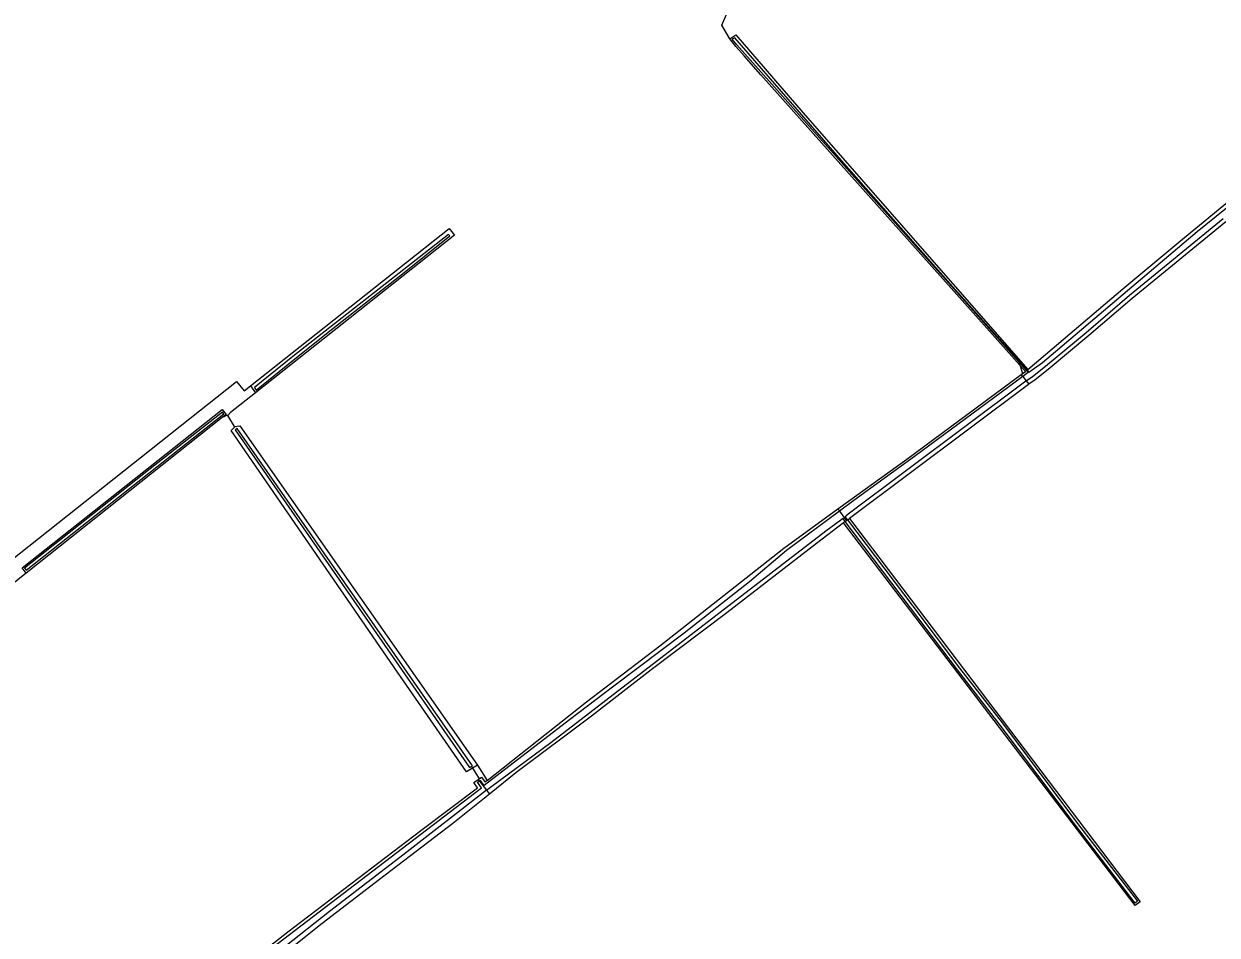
# Model space of a CAD drawing. Extents: x 136000 to 141014, y 402000 to 403500.
# Drawn here: x 136361.5 to 136738.1, y 402776.2 to 403063.7 of the extents above; entities that cross this region are included whole.
import ezdxf

# ---------------------------------------------------------------- set-up
doc = ezdxf.new("R2010")
doc.units = 0
for name, color, linetype in [('gg-knt-bronhoudergrens', 7, 'Continuous'), ('gg-kntw-bovenkant insteek waterloop', 7, 'Continuous'), ('gg-kntw-waterlijn', 7, 'Continuous'), ('gg-kwrk-duiker nz buis', 7, 'Continuous'), ('gt-grn-vlakafsluiter', 7, 'Continuous')]:
    doc.layers.add(name, color=color, linetype=linetype)

msp = doc.modelspace()

# ---------------------------------------------------------------- linework, layer by layer
at = {"layer": 'gg-knt-bronhoudergrens'}
for p, q in [((136427.97, 402936.68), (136425.87, 402940.14)), ((136362.28, 402890.36), (136353.38, 402883.28))]:
    msp.add_line(p, q, dxfattribs=at)
for points in [[(136584.31, 403058.94), (136581.83, 403063.29), (136583.52, 403067.21), (136589.66, 403074.83), (136617.6, 403097.58), (136620.46, 403104.88), (136561.62, 403222.15), (136559.61, 403224.56)], [(136000, 402600.31), (136000.57, 402600.87), (136044.7, 402645.15), (136053.32, 402653.36), (136060.28, 402659.69), (136241.06, 402802.26), (136428.69, 402950.89), (136431.07, 402947.89), (136433.04, 402949.44)], [(136434.67, 402947.3), (136426.78, 402941.05), (136425.87, 402940.14)], [(136425.87, 402940.14), (136425.82, 402940.21), (136424.14, 402939.49)]]:
    msp.add_lwpolyline(points, dxfattribs=at)
at = {"layer": 'gg-kntw-bovenkant insteek waterloop'}
for p, q in [((136676.29, 402953.07), (136677.62, 402954.05)), ((136433.04, 402949.44), (136434.67, 402947.3)), ((136424.14, 402939.49), (136362.28, 402890.36)), ((136504.65, 402829.8), (136501.27, 402827.67)), ((136507.71, 402824.94), (136507.07, 402824.45))]:
    msp.add_line(p, q, dxfattribs=at)
for points in [[(136584.31, 403058.94), (136586.23, 403060.26), (136607.33, 403035.73), (136678.39, 402954.67)], [(136677.62, 402954.05), (136631.58, 403005.67), (136594.15, 403047.6), (136588.86, 403053.59), (136586.17, 403056.54), (136584.31, 403058.94)], [(136678.39, 402954.67), (136708.35, 402980.04), (136726.01, 402994.77), (136745.52, 403010.93), (136761.64, 403023.87), (136774.14, 403033.41), (136812.19, 403060.58)], [(136740.81, 403001.27), (136711.25, 402977.05), (136697.64, 402965.34), (136684.72, 402954.64), (136680.62, 402951.39), (136678.69, 402950.02)], [(136433.04, 402949.44), (136495.77, 402999.14), (136497.45, 402997.02), (136434.67, 402947.3)], [(136618.43, 402910.62), (136640.15, 402926.36), (136676.29, 402953.07)], [(136678.69, 402950.02), (136678.53, 402949.91), (136622.06, 402907.65)], [(136362.28, 402890.36), (136360.97, 402892.09), (136424.12, 402942.06), (136425.35, 402940.4), (136424.14, 402939.49)], [(136501.27, 402827.67), (136479.46, 402859.15), (136426.92, 402935.43), (136428.07, 402936.51), (136427.97, 402936.68)], [(136427.97, 402936.68), (136429.71, 402936.86), (136504.65, 402829.8)], [(136507.71, 402824.94), (136539.08, 402849.81), (136562.22, 402867.48), (136601.32, 402898.21), (136618.43, 402910.62)], [(136622.06, 402907.65), (136713.79, 402786.68), (136712.19, 402785.47), (136620.15, 402906.21)], [(136620.15, 402906.21), (136611.68, 402899.75), (136583.4, 402877.9), (136559.5, 402859.83), (136540.62, 402845.26), (136516.79, 402827.33), (136508.49, 402820.67)], [(136312.23, 402677.36), (136320.79, 402683.65), (136337.31, 402695.46), (136357.32, 402708.68), (136382.97, 402728.33), (136405.51, 402746.87), (136425.65, 402762.12), (136444.86, 402777.26), (136486.83, 402809.14), (136504.74, 402822.66), (136503.58, 402824.33), (136504.94, 402825.27)], [(136504.94, 402825.27), (136505.95, 402825.97), (136507.07, 402824.45)], [(136508.49, 402820.67), (136496.9, 402811.37), (136473.73, 402793.74), (136455.72, 402779.82), (136434.8, 402763.27), (136413.38, 402746.43), (136386.71, 402725.67), (136364.57, 402708.7), (136348.46, 402697.12), (136330.35, 402684.86), (136315.54, 402674.4)]]:
    msp.add_lwpolyline(points, dxfattribs=at)
at = {"layer": 'gg-kntw-waterlijn'}
for p, q in [((136619.36, 402907.24), (136619.98, 402907.71)), ((136620.76, 402906.67), (136619.98, 402907.71)), ((136620.7, 402908.25), (136621.28, 402908.68)), ((136621.48, 402907.21), (136620.7, 402908.25))]:
    msp.add_line(p, q, dxfattribs=at)
for points in [[(136678.13, 402954.46), (136654.66, 402980.73), (136620.29, 403019.73), (136585.9, 403059.3), (136585.1, 403058.9)], [(136677.92, 402954.29), (136586.49, 403057.05), (136585.1, 403058.9)], [(136678.13, 402954.46), (136678.69, 402953.84), (136682.96, 402956.89), (136731.81, 402998.14), (136766.74, 403026.35)], [(136677.88, 402951.05), (136679.84, 402952.43), (136683.9, 402955.65), (136696.8, 402966.34), (136710.42, 402978.05), (136739.98, 403002.28)], [(136434.33, 402948.96), (136434.86, 402948.16), (136445.97, 402957.18), (136458.99, 402967.52), (136481.59, 402985.2), (136495.97, 402996.8), (136495.54, 402997.19), (136446.39, 402958.69), (136434.33, 402948.96)], [(136676.79, 402952.42), (136642.61, 402927.2), (136623.47, 402913.32), (136618.92, 402909.94)], [(136677.92, 402954.29), (136678.48, 402953.66), (136676.79, 402952.42)], [(136677.88, 402951.05), (136677.76, 402950.96), (136621.28, 402908.68)], [(136361.76, 402891.93), (136362.32, 402891.28), (136370.25, 402897.63), (136424.64, 402940.63), (136424.24, 402941.15), (136401.4, 402923.24), (136361.76, 402891.93)], [(136428.17, 402935.56), (136502.18, 402829.01), (136503.08, 402829.63), (136428.85, 402935.97), (136428.17, 402935.56)], [(136618.92, 402909.94), (136602.15, 402897.48), (136590.51, 402887.64), (136569.94, 402871.47), (136547.72, 402854.71), (136533.76, 402844.05), (136506.81, 402823.37), (136505.64, 402824.96), (136505.32, 402824.78)], [(136507.55, 402821.89), (136509.18, 402823.16), (136527.8, 402836.92), (136614.65, 402903.68), (136619.36, 402907.24)], [(136621.48, 402907.21), (136642.03, 402879.93), (136656.83, 402860.45), (136670.32, 402843.01), (136694.08, 402811.43), (136712.91, 402786.85), (136712.2, 402786.3), (136693.37, 402810.89), (136669.6, 402842.46), (136656.12, 402859.9), (136641.31, 402879.39), (136620.76, 402906.67)], [(136313.01, 402676.33), (136318.3, 402680.25), (136350.93, 402702.84), (136356.69, 402707.02), (136378.25, 402723.74), (136420.87, 402757.65), (136503.7, 402820.93), (136505.94, 402822.68), (136504.67, 402824.41), (136505.32, 402824.78)], [(136507.55, 402821.89), (136481.56, 402801.74), (136457.99, 402783.64), (136427.29, 402759.28), (136388.99, 402729.82), (136372.42, 402716.88), (136360.18, 402707.62), (136324.59, 402682.47), (136314.63, 402675.62)]]:
    msp.add_lwpolyline(points, dxfattribs=at)
at = {"layer": 'gg-kwrk-duiker nz buis'}
for p, q in [((136675.61, 402956.89), (136676.66, 402953.33)), ((136502.84, 402829.33), (136505.22, 402825.53))]:
    msp.add_line(p, q, dxfattribs=at)
at = {"layer": 'gt-grn-vlakafsluiter'}
for p, q in [((136676.79, 402952.42), (136676.29, 402953.07)), ((136676.79, 402952.42), (136677.88, 402951.05)), ((136677.62, 402954.05), (136677.92, 402954.29)), ((136677.92, 402954.29), (136678.13, 402954.46)), ((136678.13, 402954.46), (136678.39, 402954.67)), ((136677.88, 402951.05), (136678.69, 402950.02)), ((136618.43, 402910.62), (136618.92, 402909.94)), ((136618.92, 402909.94), (136621.11, 402906.93)), ((136621.11, 402906.93), (136621.48, 402907.21)), ((136621.48, 402907.21), (136622.06, 402907.65)), ((136620.76, 402906.67), (136620.15, 402906.21)), ((136621.11, 402906.93), (136620.76, 402906.67)), ((136504.65, 402829.8), (136507.71, 402824.94)), ((136505.32, 402824.78), (136504.94, 402825.27)), ((136505.32, 402824.78), (136507.55, 402821.89)), ((136507.55, 402821.89), (136508.49, 402820.67))]:
    msp.add_line(p, q, dxfattribs=at)

doc.saveas('drawing.dxf')
